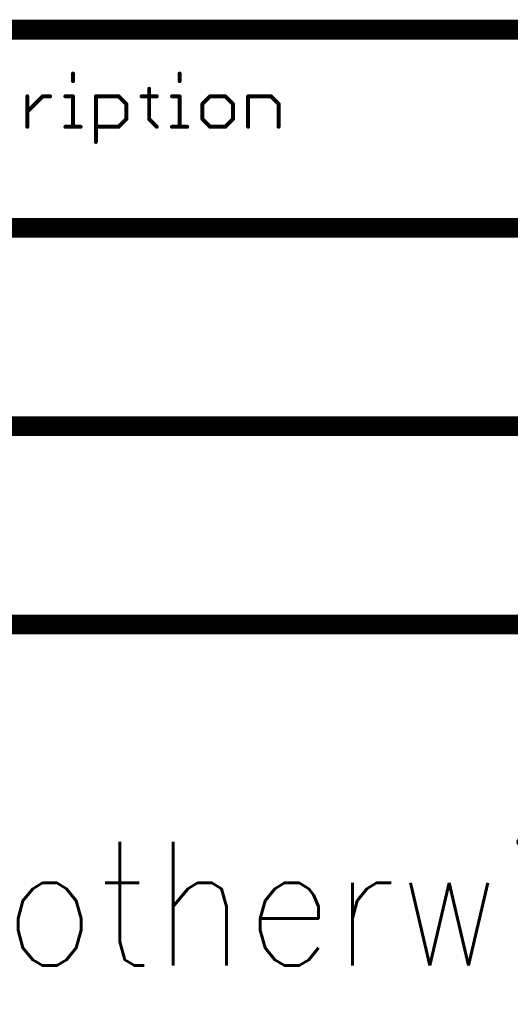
# Model space of a CAD drawing. Header units: millimetres. Extents: x -1.5 to 11.1, y -3 to 5.
# Tile 321 of 323: x 6.978 to 7.473, y 4.044 to 5.037. Entities that reach past the tile are written whole.
import ezdxf

# ---------------------------------------------------------------- set-up
doc = ezdxf.new("R2010")
doc.units = ezdxf.units.MM
doc.header["$MEASUREMENT"] = 0
doc.layers.add('Document', color=7, linetype='Continuous', true_color=0x7f7f00)
doc.styles.add('textstyle28', font='standard')

# ---------------------------------------------------------------- blocks, each defined once
blk = doc.blocks.new('PCB_F___30T_20G_16D_4003_1')
at = {"layer": 'Document'}
for points in [[(6.7, 5.027, 0.02, 0.02, 0), (8.4, 5.027, 0.02, 0.02, 0)], [(7.032196, 4.975039, 0.004, 0.004, 0), (7.032196, 4.982712, 0.004, 0.004, 0)], [(7.031196, 4.982712, 0.002, 0.002, -1), (7.033196, 4.982712, 0.002, 0.002, 0)], [(7.033196, 4.975039, 0.002, 0.002, -1), (7.031196, 4.975039, 0.002, 0.002, 0)], [(7.139621, 4.975039, 0.004, 0.004, 0), (7.139621, 4.982712, 0.004, 0.004, 0)], [(7.138621, 4.982712, 0.002, 0.002, -1), (7.140621, 4.982712, 0.002, 0.002, 0)], [(7.140621, 4.975039, 0.002, 0.002, -1), (7.138621, 4.975039, 0.002, 0.002, 0)], [(7.108928, 4.936673, 0.004, 0.004, 0), (7.108928, 4.967366, 0.004, 0.004, 0)], [(7.107928, 4.967366, 0.002, 0.002, -1), (7.109928, 4.967366, 0.002, 0.002, 0)], [(6.986157, 4.929, 0.004, 0.004, 0), (6.986157, 4.959693, 0.004, 0.004, 0)], [(6.986157, 4.944346, 0.004, 0.004, 0), (7.001503, 4.959693, 0.004, 0.004, 0)], [(6.985157, 4.959693, 0.002, 0.002, -1), (6.987157, 4.959693, 0.002, 0.002, 0)], [(7.001503, 4.959693, 0.004, 0.004, 0), (7.009177, 4.959693, 0.004, 0.004, 0)], [(7.001503, 4.958693, 0.002, 0.002, -1), (7.001503, 4.960693, 0.002, 0.002, 0)], [(7.000796, 4.9604, 0.002, 0.002, -1), (7.00221, 4.958986, 0.002, 0.002, 0)], [(7.009177, 4.960693, 0.002, 0.002, -1), (7.009177, 4.958693, 0.002, 0.002, 0)], [(7.024523, 4.959693, 0.004, 0.004, 0), (7.032196, 4.959693, 0.004, 0.004, 0)], [(7.024523, 4.958693, 0.002, 0.002, -1), (7.024523, 4.960693, 0.002, 0.002, 0)], [(7.032196, 4.929, 0.004, 0.004, 0), (7.032196, 4.959693, 0.004, 0.004, 0)], [(7.031196, 4.959693, 0.002, 0.002, -1), (7.033196, 4.959693, 0.002, 0.002, 0)], [(7.032196, 4.960693, 0.002, 0.002, -1), (7.032196, 4.958693, 0.002, 0.002, 0)], [(7.055216, 4.913654, 0.004, 0.004, 0), (7.055216, 4.959693, 0.004, 0.004, 0)], [(7.055216, 4.959693, 0.004, 0.004, 0), (7.078235, 4.959693, 0.004, 0.004, 0)], [(7.054216, 4.959693, 0.002, 0.002, -1), (7.056216, 4.959693, 0.002, 0.002, 0)], [(7.055216, 4.958693, 0.002, 0.002, -1), (7.055216, 4.960693, 0.002, 0.002, 0)], [(7.078235, 4.959693, 0.004, 0.004, 0), (7.085909, 4.95202, 0.004, 0.004, 0)], [(7.077528, 4.958986, 0.002, 0.002, -1), (7.078942, 4.9604, 0.002, 0.002, 0)], [(7.078235, 4.960693, 0.002, 0.002, -1), (7.078235, 4.958693, 0.002, 0.002, 0)], [(7.101255, 4.959693, 0.004, 0.004, 0), (7.116601, 4.959693, 0.004, 0.004, 0)], [(7.101255, 4.958693, 0.002, 0.002, -1), (7.101255, 4.960693, 0.002, 0.002, 0)], [(7.116601, 4.960693, 0.002, 0.002, -1), (7.116601, 4.958693, 0.002, 0.002, 0)], [(7.131948, 4.959693, 0.004, 0.004, 0), (7.139621, 4.959693, 0.004, 0.004, 0)], [(7.131948, 4.958693, 0.002, 0.002, -1), (7.131948, 4.960693, 0.002, 0.002, 0)], [(7.139621, 4.929, 0.004, 0.004, 0), (7.139621, 4.959693, 0.004, 0.004, 0)], [(7.138621, 4.959693, 0.002, 0.002, -1), (7.140621, 4.959693, 0.002, 0.002, 0)], [(7.139621, 4.960693, 0.002, 0.002, -1), (7.139621, 4.958693, 0.002, 0.002, 0)], [(7.162641, 4.95202, 0.004, 0.004, 0), (7.170314, 4.959693, 0.004, 0.004, 0)], [(7.170314, 4.959693, 0.004, 0.004, 0), (7.18566, 4.959693, 0.004, 0.004, 0)], [(7.170314, 4.958693, 0.002, 0.002, -1), (7.170314, 4.960693, 0.002, 0.002, 0)], [(7.169607, 4.9604, 0.002, 0.002, -1), (7.171021, 4.958986, 0.002, 0.002, 0)], [(7.18566, 4.959693, 0.004, 0.004, 0), (7.193333, 4.95202, 0.004, 0.004, 0)], [(7.184953, 4.958986, 0.002, 0.002, -1), (7.186367, 4.9604, 0.002, 0.002, 0)], [(7.18566, 4.960693, 0.002, 0.002, -1), (7.18566, 4.958693, 0.002, 0.002, 0)], [(7.20868, 4.929, 0.004, 0.004, 0), (7.20868, 4.959693, 0.004, 0.004, 0)], [(7.20868, 4.959693, 0.004, 0.004, 0), (7.231699, 4.959693, 0.004, 0.004, 0)], [(7.20768, 4.959693, 0.002, 0.002, -1), (7.20968, 4.959693, 0.002, 0.002, 0)], [(7.20868, 4.958693, 0.002, 0.002, -1), (7.20868, 4.960693, 0.002, 0.002, 0)], [(7.231699, 4.959693, 0.004, 0.004, 0), (7.239373, 4.95202, 0.004, 0.004, 0)], [(7.230992, 4.958986, 0.002, 0.002, -1), (7.232407, 4.9604, 0.002, 0.002, 0)], [(7.231699, 4.960693, 0.002, 0.002, -1), (7.231699, 4.958693, 0.002, 0.002, 0)], [(7.085909, 4.936673, 0.004, 0.004, 0), (7.085909, 4.95202, 0.004, 0.004, 0)], [(7.084909, 4.95202, 0.002, 0.002, -1), (7.086909, 4.95202, 0.002, 0.002, 0)], [(7.086616, 4.952727, 0.002, 0.002, -1), (7.085201, 4.951312, 0.002, 0.002, 0)], [(7.162641, 4.936673, 0.004, 0.004, 0), (7.162641, 4.95202, 0.004, 0.004, 0)], [(7.161641, 4.95202, 0.002, 0.002, -1), (7.163641, 4.95202, 0.002, 0.002, 0)], [(7.163348, 4.951312, 0.002, 0.002, -1), (7.161934, 4.952727, 0.002, 0.002, 0)], [(7.193333, 4.936673, 0.004, 0.004, 0), (7.193333, 4.95202, 0.004, 0.004, 0)], [(7.192333, 4.95202, 0.002, 0.002, -1), (7.194333, 4.95202, 0.002, 0.002, 0)], [(7.194041, 4.952727, 0.002, 0.002, -1), (7.192626, 4.951312, 0.002, 0.002, 0)], [(7.239373, 4.929, 0.004, 0.004, 0), (7.239373, 4.95202, 0.004, 0.004, 0)], [(7.238373, 4.95202, 0.002, 0.002, -1), (7.240373, 4.95202, 0.002, 0.002, 0)], [(7.24008, 4.952727, 0.002, 0.002, -1), (7.238666, 4.951312, 0.002, 0.002, 0)], [(6.986864, 4.943639, 0.002, 0.002, -1), (6.98545, 4.945053, 0.002, 0.002, 0)], [(7.078235, 4.929, 0.004, 0.004, 0), (7.085909, 4.936673, 0.004, 0.004, 0)], [(7.086909, 4.936673, 0.002, 0.002, -1), (7.084909, 4.936673, 0.002, 0.002, 0)], [(7.085201, 4.93738, 0.002, 0.002, -1), (7.086616, 4.935966, 0.002, 0.002, 0)], [(7.108928, 4.936673, 0.004, 0.004, 0), (7.116601, 4.929, 0.004, 0.004, 0)], [(7.108221, 4.935966, 0.002, 0.002, -1), (7.109635, 4.93738, 0.002, 0.002, 0)], [(7.109928, 4.936673, 0.002, 0.002, -1), (7.107928, 4.936673, 0.002, 0.002, 0)], [(7.162641, 4.936673, 0.004, 0.004, 0), (7.170314, 4.929, 0.004, 0.004, 0)], [(7.161934, 4.935966, 0.002, 0.002, -1), (7.163348, 4.93738, 0.002, 0.002, 0)], [(7.163641, 4.936673, 0.002, 0.002, -1), (7.161641, 4.936673, 0.002, 0.002, 0)], [(7.18566, 4.929, 0.004, 0.004, 0), (7.193333, 4.936673, 0.004, 0.004, 0)], [(7.194333, 4.936673, 0.002, 0.002, -1), (7.192333, 4.936673, 0.002, 0.002, 0)], [(7.192626, 4.93738, 0.002, 0.002, -1), (7.194041, 4.935966, 0.002, 0.002, 0)], [(6.987157, 4.929, 0.002, 0.002, -1), (6.985157, 4.929, 0.002, 0.002, 0)], [(7.024523, 4.929, 0.004, 0.004, 0), (7.039869, 4.929, 0.004, 0.004, 0)], [(7.024523, 4.928, 0.002, 0.002, -1), (7.024523, 4.93, 0.002, 0.002, 0)], [(7.033196, 4.929, 0.002, 0.002, -1), (7.031196, 4.929, 0.002, 0.002, 0)], [(7.039869, 4.93, 0.002, 0.002, -1), (7.039869, 4.928, 0.002, 0.002, 0)], [(7.055216, 4.929, 0.004, 0.004, 0), (7.078235, 4.929, 0.004, 0.004, 0)], [(7.055216, 4.928, 0.002, 0.002, -1), (7.055216, 4.93, 0.002, 0.002, 0)], [(7.078942, 4.928293, 0.002, 0.002, -1), (7.077528, 4.929707, 0.002, 0.002, 0)], [(7.078235, 4.93, 0.002, 0.002, -1), (7.078235, 4.928, 0.002, 0.002, 0)], [(7.117308, 4.929707, 0.002, 0.002, -1), (7.115894, 4.928293, 0.002, 0.002, 0)], [(7.131948, 4.929, 0.004, 0.004, 0), (7.147294, 4.929, 0.004, 0.004, 0)], [(7.131948, 4.928, 0.002, 0.002, -1), (7.131948, 4.93, 0.002, 0.002, 0)], [(7.140621, 4.929, 0.002, 0.002, -1), (7.138621, 4.929, 0.002, 0.002, 0)], [(7.147294, 4.93, 0.002, 0.002, -1), (7.147294, 4.928, 0.002, 0.002, 0)], [(7.170314, 4.929, 0.004, 0.004, 0), (7.18566, 4.929, 0.004, 0.004, 0)], [(7.170314, 4.928, 0.002, 0.002, -1), (7.170314, 4.93, 0.002, 0.002, 0)], [(7.171021, 4.929707, 0.002, 0.002, -1), (7.169607, 4.928293, 0.002, 0.002, 0)], [(7.186367, 4.928293, 0.002, 0.002, -1), (7.184953, 4.929707, 0.002, 0.002, 0)], [(7.18566, 4.93, 0.002, 0.002, -1), (7.18566, 4.928, 0.002, 0.002, 0)], [(7.20968, 4.929, 0.002, 0.002, -1), (7.20768, 4.929, 0.002, 0.002, 0)], [(7.240373, 4.929, 0.002, 0.002, -1), (7.238373, 4.929, 0.002, 0.002, 0)], [(7.056216, 4.913654, 0.002, 0.002, -1), (7.054216, 4.913654, 0.002, 0.002, 0)], [(6.5, 4.827, 0.02, 0.02, 0), (9, 4.827, 0.02, 0.02, 0)], [(6.5, 4.627, 0.02, 0.02, 0), (9, 4.627, 0.02, 0.02, 0)], [(6.7, 4.427, 0.02, 0.02, 0), (8.4, 4.427, 0.02, 0.02, 0)]]:
    blk.add_lwpolyline(points, format="xyseb", dxfattribs=at)
for points in [[(7.031196, 4.982712, 0.002, 0.002, 1), (7.033196, 4.982712, 0.002, 0.002, 1)], [(7.030696, 4.982712, 0.001, 0.001, 1), (7.031696, 4.982712, 0.001, 0.001, 1)], [(7.031196, 4.975039, 0.002, 0.002, 1), (7.033196, 4.975039, 0.002, 0.002, 1)], [(7.030696, 4.975039, 0.001, 0.001, 1), (7.031696, 4.975039, 0.001, 0.001, 1)], [(7.032696, 4.982712, 0.001, 0.001, 1), (7.033696, 4.982712, 0.001, 0.001, 1)], [(7.032696, 4.975039, 0.001, 0.001, 1), (7.033696, 4.975039, 0.001, 0.001, 1)], [(7.138621, 4.982712, 0.002, 0.002, 1), (7.140621, 4.982712, 0.002, 0.002, 1)], [(7.138121, 4.982712, 0.001, 0.001, 1), (7.139121, 4.982712, 0.001, 0.001, 1)], [(7.138621, 4.975039, 0.002, 0.002, 1), (7.140621, 4.975039, 0.002, 0.002, 1)], [(7.138121, 4.975039, 0.001, 0.001, 1), (7.139121, 4.975039, 0.001, 0.001, 1)], [(7.140121, 4.982712, 0.001, 0.001, 1), (7.141121, 4.982712, 0.001, 0.001, 1)], [(7.140121, 4.975039, 0.001, 0.001, 1), (7.141121, 4.975039, 0.001, 0.001, 1)], [(7.107928, 4.967366, 0.002, 0.002, 1), (7.109928, 4.967366, 0.002, 0.002, 1)], [(7.107428, 4.967366, 0.001, 0.001, 1), (7.108428, 4.967366, 0.001, 0.001, 1)], [(7.109428, 4.967366, 0.001, 0.001, 1), (7.110428, 4.967366, 0.001, 0.001, 1)], [(6.985157, 4.959693, 0.002, 0.002, 1), (6.987157, 4.959693, 0.002, 0.002, 1)], [(6.984657, 4.959693, 0.001, 0.001, 1), (6.985657, 4.959693, 0.001, 0.001, 1)], [(6.986657, 4.959693, 0.001, 0.001, 1), (6.987657, 4.959693, 0.001, 0.001, 1)], [(7.000503, 4.959693, 0.002, 0.002, 1), (7.002503, 4.959693, 0.002, 0.002, 1)], [(7.000503, 4.959693, 0.002, 0.002, 1), (7.002503, 4.959693, 0.002, 0.002, 1)], [(7.000296, 4.9604, 0.001, 0.001, 1), (7.001296, 4.9604, 0.001, 0.001, 1)], [(7.001003, 4.960693, 0.001, 0.001, 1), (7.002003, 4.960693, 0.001, 0.001, 1)], [(7.001003, 4.958693, 0.001, 0.001, 1), (7.002003, 4.958693, 0.001, 0.001, 1)], [(7.00171, 4.958986, 0.001, 0.001, 1), (7.00271, 4.958986, 0.001, 0.001, 1)], [(7.008177, 4.959693, 0.002, 0.002, 1), (7.010177, 4.959693, 0.002, 0.002, 1)], [(7.008677, 4.960693, 0.001, 0.001, 1), (7.009677, 4.960693, 0.001, 0.001, 1)], [(7.008677, 4.958693, 0.001, 0.001, 1), (7.009677, 4.958693, 0.001, 0.001, 1)], [(7.023523, 4.959693, 0.002, 0.002, 1), (7.025523, 4.959693, 0.002, 0.002, 1)], [(7.024023, 4.960693, 0.001, 0.001, 1), (7.025023, 4.960693, 0.001, 0.001, 1)], [(7.024023, 4.958693, 0.001, 0.001, 1), (7.025023, 4.958693, 0.001, 0.001, 1)], [(7.031196, 4.959693, 0.002, 0.002, 1), (7.033196, 4.959693, 0.002, 0.002, 1)], [(7.031196, 4.959693, 0.002, 0.002, 1), (7.033196, 4.959693, 0.002, 0.002, 1)], [(7.030696, 4.959693, 0.001, 0.001, 1), (7.031696, 4.959693, 0.001, 0.001, 1)], [(7.031696, 4.960693, 0.001, 0.001, 1), (7.032696, 4.960693, 0.001, 0.001, 1)], [(7.031696, 4.958693, 0.001, 0.001, 1), (7.032696, 4.958693, 0.001, 0.001, 1)], [(7.032696, 4.959693, 0.001, 0.001, 1), (7.033696, 4.959693, 0.001, 0.001, 1)], [(7.054216, 4.959693, 0.002, 0.002, 1), (7.056216, 4.959693, 0.002, 0.002, 1)], [(7.054216, 4.959693, 0.002, 0.002, 1), (7.056216, 4.959693, 0.002, 0.002, 1)], [(7.053716, 4.959693, 0.001, 0.001, 1), (7.054716, 4.959693, 0.001, 0.001, 1)], [(7.054716, 4.960693, 0.001, 0.001, 1), (7.055716, 4.960693, 0.001, 0.001, 1)], [(7.054716, 4.958693, 0.001, 0.001, 1), (7.055716, 4.958693, 0.001, 0.001, 1)], [(7.055716, 4.959693, 0.001, 0.001, 1), (7.056716, 4.959693, 0.001, 0.001, 1)], [(7.077235, 4.959693, 0.002, 0.002, 1), (7.079235, 4.959693, 0.002, 0.002, 1)], [(7.077235, 4.959693, 0.002, 0.002, 1), (7.079235, 4.959693, 0.002, 0.002, 1)], [(7.077028, 4.958986, 0.001, 0.001, 1), (7.078028, 4.958986, 0.001, 0.001, 1)], [(7.077735, 4.960693, 0.001, 0.001, 1), (7.078735, 4.960693, 0.001, 0.001, 1)], [(7.077735, 4.958693, 0.001, 0.001, 1), (7.078735, 4.958693, 0.001, 0.001, 1)], [(7.078442, 4.9604, 0.001, 0.001, 1), (7.079442, 4.9604, 0.001, 0.001, 1)], [(7.100255, 4.959693, 0.002, 0.002, 1), (7.102255, 4.959693, 0.002, 0.002, 1)], [(7.100755, 4.960693, 0.001, 0.001, 1), (7.101755, 4.960693, 0.001, 0.001, 1)], [(7.100755, 4.958693, 0.001, 0.001, 1), (7.101755, 4.958693, 0.001, 0.001, 1)], [(7.115601, 4.959693, 0.002, 0.002, 1), (7.117601, 4.959693, 0.002, 0.002, 1)], [(7.116101, 4.960693, 0.001, 0.001, 1), (7.117101, 4.960693, 0.001, 0.001, 1)], [(7.116101, 4.958693, 0.001, 0.001, 1), (7.117101, 4.958693, 0.001, 0.001, 1)], [(7.130948, 4.959693, 0.002, 0.002, 1), (7.132948, 4.959693, 0.002, 0.002, 1)], [(7.131448, 4.960693, 0.001, 0.001, 1), (7.132448, 4.960693, 0.001, 0.001, 1)], [(7.131448, 4.958693, 0.001, 0.001, 1), (7.132448, 4.958693, 0.001, 0.001, 1)], [(7.138621, 4.959693, 0.002, 0.002, 1), (7.140621, 4.959693, 0.002, 0.002, 1)], [(7.138621, 4.959693, 0.002, 0.002, 1), (7.140621, 4.959693, 0.002, 0.002, 1)], [(7.138121, 4.959693, 0.001, 0.001, 1), (7.139121, 4.959693, 0.001, 0.001, 1)], [(7.139121, 4.960693, 0.001, 0.001, 1), (7.140121, 4.960693, 0.001, 0.001, 1)], [(7.139121, 4.958693, 0.001, 0.001, 1), (7.140121, 4.958693, 0.001, 0.001, 1)], [(7.140121, 4.959693, 0.001, 0.001, 1), (7.141121, 4.959693, 0.001, 0.001, 1)], [(7.169314, 4.959693, 0.002, 0.002, 1), (7.171314, 4.959693, 0.002, 0.002, 1)], [(7.169314, 4.959693, 0.002, 0.002, 1), (7.171314, 4.959693, 0.002, 0.002, 1)], [(7.169107, 4.9604, 0.001, 0.001, 1), (7.170107, 4.9604, 0.001, 0.001, 1)], [(7.169814, 4.960693, 0.001, 0.001, 1), (7.170814, 4.960693, 0.001, 0.001, 1)], [(7.169814, 4.958693, 0.001, 0.001, 1), (7.170814, 4.958693, 0.001, 0.001, 1)], [(7.170521, 4.958986, 0.001, 0.001, 1), (7.171521, 4.958986, 0.001, 0.001, 1)], [(7.18466, 4.959693, 0.002, 0.002, 1), (7.18666, 4.959693, 0.002, 0.002, 1)], [(7.18466, 4.959693, 0.002, 0.002, 1), (7.18666, 4.959693, 0.002, 0.002, 1)], [(7.184453, 4.958986, 0.001, 0.001, 1), (7.185453, 4.958986, 0.001, 0.001, 1)], [(7.18516, 4.960693, 0.001, 0.001, 1), (7.18616, 4.960693, 0.001, 0.001, 1)], [(7.18516, 4.958693, 0.001, 0.001, 1), (7.18616, 4.958693, 0.001, 0.001, 1)], [(7.185867, 4.9604, 0.001, 0.001, 1), (7.186867, 4.9604, 0.001, 0.001, 1)], [(7.20768, 4.959693, 0.002, 0.002, 1), (7.20968, 4.959693, 0.002, 0.002, 1)], [(7.20768, 4.959693, 0.002, 0.002, 1), (7.20968, 4.959693, 0.002, 0.002, 1)], [(7.20718, 4.959693, 0.001, 0.001, 1), (7.20818, 4.959693, 0.001, 0.001, 1)], [(7.20818, 4.960693, 0.001, 0.001, 1), (7.20918, 4.960693, 0.001, 0.001, 1)], [(7.20818, 4.958693, 0.001, 0.001, 1), (7.20918, 4.958693, 0.001, 0.001, 1)], [(7.20918, 4.959693, 0.001, 0.001, 1), (7.21018, 4.959693, 0.001, 0.001, 1)], [(7.230699, 4.959693, 0.002, 0.002, 1), (7.232699, 4.959693, 0.002, 0.002, 1)], [(7.230699, 4.959693, 0.002, 0.002, 1), (7.232699, 4.959693, 0.002, 0.002, 1)], [(7.230492, 4.958986, 0.001, 0.001, 1), (7.231492, 4.958986, 0.001, 0.001, 1)], [(7.231199, 4.960693, 0.001, 0.001, 1), (7.232199, 4.960693, 0.001, 0.001, 1)], [(7.231199, 4.958693, 0.001, 0.001, 1), (7.232199, 4.958693, 0.001, 0.001, 1)], [(7.231907, 4.9604, 0.001, 0.001, 1), (7.232907, 4.9604, 0.001, 0.001, 1)], [(6.985157, 4.944346, 0.002, 0.002, 1), (6.987157, 4.944346, 0.002, 0.002, 1)], [(7.084909, 4.95202, 0.002, 0.002, 1), (7.086909, 4.95202, 0.002, 0.002, 1)], [(7.084909, 4.95202, 0.002, 0.002, 1), (7.086909, 4.95202, 0.002, 0.002, 1)], [(7.084409, 4.95202, 0.001, 0.001, 1), (7.085409, 4.95202, 0.001, 0.001, 1)], [(7.084701, 4.951312, 0.001, 0.001, 1), (7.085701, 4.951312, 0.001, 0.001, 1)], [(7.086116, 4.952727, 0.001, 0.001, 1), (7.087116, 4.952727, 0.001, 0.001, 1)], [(7.086409, 4.95202, 0.001, 0.001, 1), (7.087409, 4.95202, 0.001, 0.001, 1)], [(7.161641, 4.95202, 0.002, 0.002, 1), (7.163641, 4.95202, 0.002, 0.002, 1)], [(7.161641, 4.95202, 0.002, 0.002, 1), (7.163641, 4.95202, 0.002, 0.002, 1)], [(7.161141, 4.95202, 0.001, 0.001, 1), (7.162141, 4.95202, 0.001, 0.001, 1)], [(7.161434, 4.952727, 0.001, 0.001, 1), (7.162434, 4.952727, 0.001, 0.001, 1)], [(7.162848, 4.951312, 0.001, 0.001, 1), (7.163848, 4.951312, 0.001, 0.001, 1)], [(7.163141, 4.95202, 0.001, 0.001, 1), (7.164141, 4.95202, 0.001, 0.001, 1)], [(7.192333, 4.95202, 0.002, 0.002, 1), (7.194333, 4.95202, 0.002, 0.002, 1)], [(7.192333, 4.95202, 0.002, 0.002, 1), (7.194333, 4.95202, 0.002, 0.002, 1)], [(7.191833, 4.95202, 0.001, 0.001, 1), (7.192833, 4.95202, 0.001, 0.001, 1)], [(7.192126, 4.951312, 0.001, 0.001, 1), (7.193126, 4.951312, 0.001, 0.001, 1)], [(7.193541, 4.952727, 0.001, 0.001, 1), (7.194541, 4.952727, 0.001, 0.001, 1)], [(7.193833, 4.95202, 0.001, 0.001, 1), (7.194833, 4.95202, 0.001, 0.001, 1)], [(7.238373, 4.95202, 0.002, 0.002, 1), (7.240373, 4.95202, 0.002, 0.002, 1)], [(7.238373, 4.95202, 0.002, 0.002, 1), (7.240373, 4.95202, 0.002, 0.002, 1)], [(7.237873, 4.95202, 0.001, 0.001, 1), (7.238873, 4.95202, 0.001, 0.001, 1)], [(7.238166, 4.951312, 0.001, 0.001, 1), (7.239166, 4.951312, 0.001, 0.001, 1)], [(7.23958, 4.952727, 0.001, 0.001, 1), (7.24058, 4.952727, 0.001, 0.001, 1)], [(7.239873, 4.95202, 0.001, 0.001, 1), (7.240873, 4.95202, 0.001, 0.001, 1)], [(6.98495, 4.945053, 0.001, 0.001, 1), (6.98595, 4.945053, 0.001, 0.001, 1)], [(6.986364, 4.943639, 0.001, 0.001, 1), (6.987364, 4.943639, 0.001, 0.001, 1)], [(7.084909, 4.936673, 0.002, 0.002, 1), (7.086909, 4.936673, 0.002, 0.002, 1)], [(7.084909, 4.936673, 0.002, 0.002, 1), (7.086909, 4.936673, 0.002, 0.002, 1)], [(7.084409, 4.936673, 0.001, 0.001, 1), (7.085409, 4.936673, 0.001, 0.001, 1)], [(7.084701, 4.93738, 0.001, 0.001, 1), (7.085701, 4.93738, 0.001, 0.001, 1)], [(7.086116, 4.935966, 0.001, 0.001, 1), (7.087116, 4.935966, 0.001, 0.001, 1)], [(7.086409, 4.936673, 0.001, 0.001, 1), (7.087409, 4.936673, 0.001, 0.001, 1)], [(7.107928, 4.936673, 0.002, 0.002, 1), (7.109928, 4.936673, 0.002, 0.002, 1)], [(7.107928, 4.936673, 0.002, 0.002, 1), (7.109928, 4.936673, 0.002, 0.002, 1)], [(7.107428, 4.936673, 0.001, 0.001, 1), (7.108428, 4.936673, 0.001, 0.001, 1)], [(7.107721, 4.935966, 0.001, 0.001, 1), (7.108721, 4.935966, 0.001, 0.001, 1)], [(7.109135, 4.93738, 0.001, 0.001, 1), (7.110135, 4.93738, 0.001, 0.001, 1)], [(7.109428, 4.936673, 0.001, 0.001, 1), (7.110428, 4.936673, 0.001, 0.001, 1)], [(7.161641, 4.936673, 0.002, 0.002, 1), (7.163641, 4.936673, 0.002, 0.002, 1)], [(7.161641, 4.936673, 0.002, 0.002, 1), (7.163641, 4.936673, 0.002, 0.002, 1)], [(7.161141, 4.936673, 0.001, 0.001, 1), (7.162141, 4.936673, 0.001, 0.001, 1)], [(7.161434, 4.935966, 0.001, 0.001, 1), (7.162434, 4.935966, 0.001, 0.001, 1)], [(7.162848, 4.93738, 0.001, 0.001, 1), (7.163848, 4.93738, 0.001, 0.001, 1)], [(7.163141, 4.936673, 0.001, 0.001, 1), (7.164141, 4.936673, 0.001, 0.001, 1)], [(7.192333, 4.936673, 0.002, 0.002, 1), (7.194333, 4.936673, 0.002, 0.002, 1)], [(7.192333, 4.936673, 0.002, 0.002, 1), (7.194333, 4.936673, 0.002, 0.002, 1)], [(7.191833, 4.936673, 0.001, 0.001, 1), (7.192833, 4.936673, 0.001, 0.001, 1)], [(7.192126, 4.93738, 0.001, 0.001, 1), (7.193126, 4.93738, 0.001, 0.001, 1)], [(7.193541, 4.935966, 0.001, 0.001, 1), (7.194541, 4.935966, 0.001, 0.001, 1)], [(7.193833, 4.936673, 0.001, 0.001, 1), (7.194833, 4.936673, 0.001, 0.001, 1)], [(6.985157, 4.929, 0.002, 0.002, 1), (6.987157, 4.929, 0.002, 0.002, 1)], [(6.984657, 4.929, 0.001, 0.001, 1), (6.985657, 4.929, 0.001, 0.001, 1)], [(6.986657, 4.929, 0.001, 0.001, 1), (6.987657, 4.929, 0.001, 0.001, 1)], [(7.023523, 4.929, 0.002, 0.002, 1), (7.025523, 4.929, 0.002, 0.002, 1)], [(7.024023, 4.93, 0.001, 0.001, 1), (7.025023, 4.93, 0.001, 0.001, 1)], [(7.024023, 4.928, 0.001, 0.001, 1), (7.025023, 4.928, 0.001, 0.001, 1)], [(7.031196, 4.929, 0.002, 0.002, 1), (7.033196, 4.929, 0.002, 0.002, 1)], [(7.030696, 4.929, 0.001, 0.001, 1), (7.031696, 4.929, 0.001, 0.001, 1)], [(7.032696, 4.929, 0.001, 0.001, 1), (7.033696, 4.929, 0.001, 0.001, 1)], [(7.038869, 4.929, 0.002, 0.002, 1), (7.040869, 4.929, 0.002, 0.002, 1)], [(7.039369, 4.93, 0.001, 0.001, 1), (7.040369, 4.93, 0.001, 0.001, 1)], [(7.039369, 4.928, 0.001, 0.001, 1), (7.040369, 4.928, 0.001, 0.001, 1)], [(7.054216, 4.929, 0.002, 0.002, 1), (7.056216, 4.929, 0.002, 0.002, 1)], [(7.054716, 4.93, 0.001, 0.001, 1), (7.055716, 4.93, 0.001, 0.001, 1)], [(7.054716, 4.928, 0.001, 0.001, 1), (7.055716, 4.928, 0.001, 0.001, 1)], [(7.077235, 4.929, 0.002, 0.002, 1), (7.079235, 4.929, 0.002, 0.002, 1)], [(7.077235, 4.929, 0.002, 0.002, 1), (7.079235, 4.929, 0.002, 0.002, 1)], [(7.077028, 4.929707, 0.001, 0.001, 1), (7.078028, 4.929707, 0.001, 0.001, 1)], [(7.077735, 4.93, 0.001, 0.001, 1), (7.078735, 4.93, 0.001, 0.001, 1)], [(7.077735, 4.928, 0.001, 0.001, 1), (7.078735, 4.928, 0.001, 0.001, 1)], [(7.078442, 4.928293, 0.001, 0.001, 1), (7.079442, 4.928293, 0.001, 0.001, 1)], [(7.115601, 4.929, 0.002, 0.002, 1), (7.117601, 4.929, 0.002, 0.002, 1)], [(7.115394, 4.928293, 0.001, 0.001, 1), (7.116394, 4.928293, 0.001, 0.001, 1)], [(7.116808, 4.929707, 0.001, 0.001, 1), (7.117808, 4.929707, 0.001, 0.001, 1)], [(7.130948, 4.929, 0.002, 0.002, 1), (7.132948, 4.929, 0.002, 0.002, 1)], [(7.131448, 4.93, 0.001, 0.001, 1), (7.132448, 4.93, 0.001, 0.001, 1)], [(7.131448, 4.928, 0.001, 0.001, 1), (7.132448, 4.928, 0.001, 0.001, 1)], [(7.138621, 4.929, 0.002, 0.002, 1), (7.140621, 4.929, 0.002, 0.002, 1)], [(7.138121, 4.929, 0.001, 0.001, 1), (7.139121, 4.929, 0.001, 0.001, 1)], [(7.140121, 4.929, 0.001, 0.001, 1), (7.141121, 4.929, 0.001, 0.001, 1)], [(7.146294, 4.929, 0.002, 0.002, 1), (7.148294, 4.929, 0.002, 0.002, 1)], [(7.146794, 4.93, 0.001, 0.001, 1), (7.147794, 4.93, 0.001, 0.001, 1)], [(7.146794, 4.928, 0.001, 0.001, 1), (7.147794, 4.928, 0.001, 0.001, 1)], [(7.169314, 4.929, 0.002, 0.002, 1), (7.171314, 4.929, 0.002, 0.002, 1)], [(7.169314, 4.929, 0.002, 0.002, 1), (7.171314, 4.929, 0.002, 0.002, 1)], [(7.169107, 4.928293, 0.001, 0.001, 1), (7.170107, 4.928293, 0.001, 0.001, 1)], [(7.169814, 4.93, 0.001, 0.001, 1), (7.170814, 4.93, 0.001, 0.001, 1)], [(7.169814, 4.928, 0.001, 0.001, 1), (7.170814, 4.928, 0.001, 0.001, 1)], [(7.170521, 4.929707, 0.001, 0.001, 1), (7.171521, 4.929707, 0.001, 0.001, 1)], [(7.18466, 4.929, 0.002, 0.002, 1), (7.18666, 4.929, 0.002, 0.002, 1)], [(7.18466, 4.929, 0.002, 0.002, 1), (7.18666, 4.929, 0.002, 0.002, 1)], [(7.184453, 4.929707, 0.001, 0.001, 1), (7.185453, 4.929707, 0.001, 0.001, 1)], [(7.18516, 4.93, 0.001, 0.001, 1), (7.18616, 4.93, 0.001, 0.001, 1)], [(7.18516, 4.928, 0.001, 0.001, 1), (7.18616, 4.928, 0.001, 0.001, 1)], [(7.185867, 4.928293, 0.001, 0.001, 1), (7.186867, 4.928293, 0.001, 0.001, 1)], [(7.20768, 4.929, 0.002, 0.002, 1), (7.20968, 4.929, 0.002, 0.002, 1)], [(7.20718, 4.929, 0.001, 0.001, 1), (7.20818, 4.929, 0.001, 0.001, 1)], [(7.20918, 4.929, 0.001, 0.001, 1), (7.21018, 4.929, 0.001, 0.001, 1)], [(7.238373, 4.929, 0.002, 0.002, 1), (7.240373, 4.929, 0.002, 0.002, 1)], [(7.237873, 4.929, 0.001, 0.001, 1), (7.238873, 4.929, 0.001, 0.001, 1)], [(7.239873, 4.929, 0.001, 0.001, 1), (7.240873, 4.929, 0.001, 0.001, 1)], [(7.054216, 4.913654, 0.002, 0.002, 1), (7.056216, 4.913654, 0.002, 0.002, 1)], [(7.053716, 4.913654, 0.001, 0.001, 1), (7.054716, 4.913654, 0.001, 0.001, 1)], [(7.055716, 4.913654, 0.001, 0.001, 1), (7.056716, 4.913654, 0.001, 0.001, 1)]]:
    blk.add_lwpolyline(points, format="xyseb", close=True, dxfattribs=at)
at = {"layer": 'Document', "style": 'textstyle28'}
blk.add_text('All units are in mils unless otherwise specified.', height=0.125, rotation=360, dxfattribs=at).set_placement((4.8, 4.082842))

msp = doc.modelspace()

# ---------------------------------------------------------------- block references
msp.add_blockref('PCB_F___30T_20G_16D_4003_1', (0, 0))

doc.saveas('drawing.dxf')
